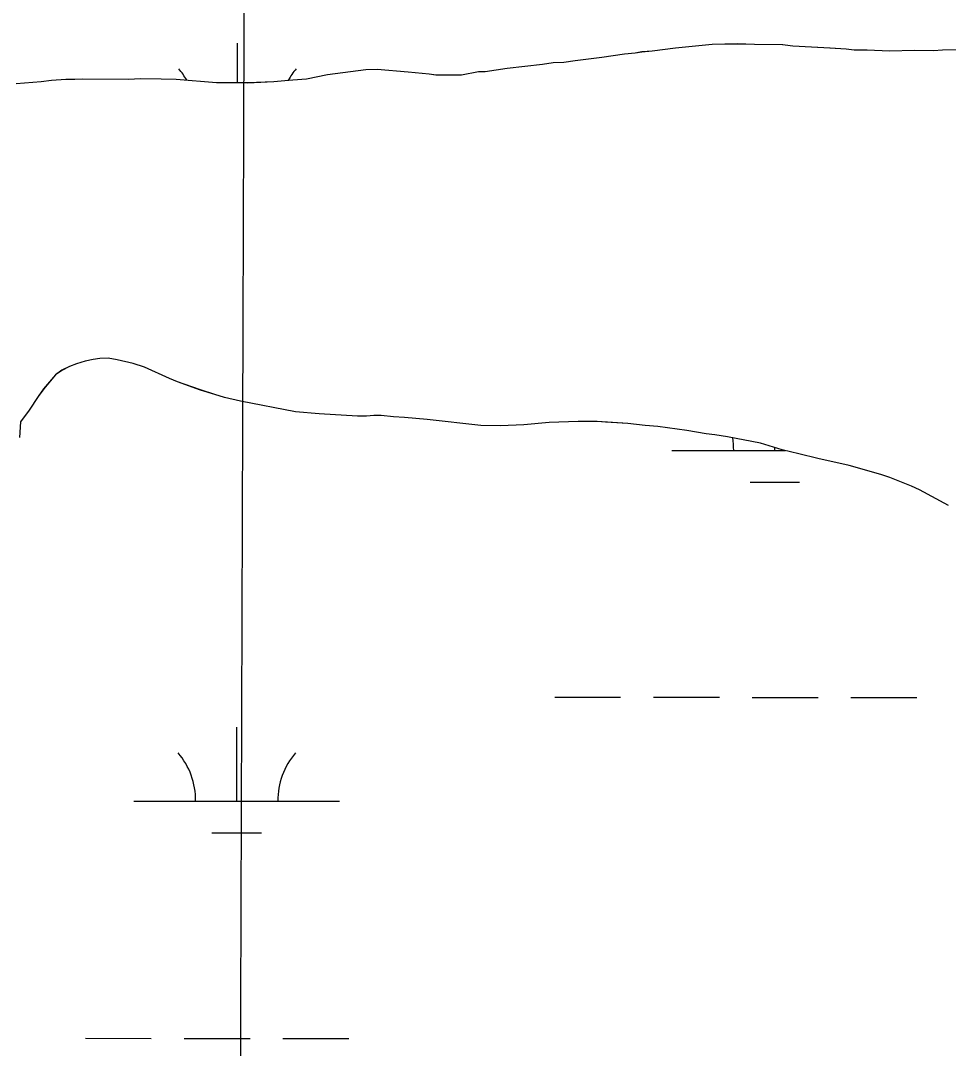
# Model space of a CAD drawing. Extents: x 3148686 to 3186545, y 916144 to 941516.
# Drawn here: x 3165906.6 to 3166357.7, y 933757.2 to 934257.1 of the extents above; entities that cross this region are included whole.
import ezdxf

# ---------------------------------------------------------------- set-up
doc = ezdxf.new("R2010")
doc.units = 0
for name, color, linetype in [('V-GRID-MAJR', 7, 'Continuous'), ('V-SITE-VEGE', 7, 'Continuous'), ('V-TOPO-SHOR', 7, 'Continuous'), ('V-WETL-SWMP', 7, 'Continuous')]:
    doc.layers.add(name, color=color, linetype=linetype)

msp = doc.modelspace()

# ---------------------------------------------------------------- linework, layer by layer
at = {"layer": 'V-GRID-MAJR'}
msp.add_spline([(3165974.46, 921512.91), (3165993.85, 927572.55), (3166013.25, 933635.55), (3166032.65, 939698.61), (3166032.66, 939701.93)], degree=3, dxfattribs=at)
at = {"layer": 'V-SITE-VEGE'}
for p, q in [((3166224.94, 934243.8), (3166237.99, 934245.19)), ((3166237.99, 934245.19), (3166242.77, 934245.58)), ((3166242.77, 934245.58), (3166255.16, 934245.89)), ((3166255.16, 934245.89), (3166263.42, 934245.59)), ((3166263.42, 934245.59), (3166277.1, 934245.46)), ((3166277.1, 934245.46), (3166282.09, 934244.76)), ((3166282.09, 934244.76), (3166300.12, 934243.93)), ((3166176.21, 934237.75), (3166189.26, 934239.36)), ((3166189.26, 934239.36), (3166200.14, 934241)), ((3166200.14, 934241), (3166205.35, 934241.38)), ((3166205.35, 934241.38), (3166208.62, 934242)), ((3166208.62, 934242), (3166213.63, 934242.38)), ((3166213.63, 934242.38), (3166224.94, 934243.8)), ((3166300.12, 934243.93), (3166307.94, 934243.42)), ((3166307.94, 934243.42), (3166311.85, 934242.95)), ((3166311.85, 934242.95), (3166318.14, 934242.89)), ((3166318.14, 934242.89), (3166329.01, 934242.35)), ((3166329.01, 934242.35), (3166341.18, 934242.66)), ((3166341.18, 934242.66), (3166350.52, 934242.57)), ((3166350.52, 934242.57), (3166354.87, 934242.96)), ((3166354.87, 934242.96), (3166367.04, 934243.06)), ((3166143.14, 934233.95), (3166160.33, 934235.95)), ((3166160.33, 934235.95), (3166165.55, 934236.77)), ((3166165.55, 934236.77), (3166170.77, 934236.94)), ((3166170.77, 934236.94), (3166176.21, 934237.75)), ((3166045.53, 934228.81), (3166055.76, 934230.89)), ((3166055.76, 934230.89), (3166074.47, 934233.31)), ((3166074.47, 934233.31), (3166079.91, 934233.48)), ((3166079.91, 934233.48), (3166095.1, 934232.24)), ((3166095.1, 934232.24), (3166105.31, 934231.27)), ((3166105.31, 934231.27), (3166108.56, 934230.81)), ((3166108.56, 934230.81), (3166120.95, 934230.69)), ((3166120.95, 934230.69), (3166129.22, 934232.35)), ((3166129.22, 934232.35), (3166132.48, 934232.31)), ((3166132.48, 934232.31), (3166143.14, 934233.95)), ((3165904.48, 934226.5), (3165916.67, 934227.46)), ((3165916.67, 934227.46), (3165921.67, 934228.07)), ((3165921.67, 934228.07), (3165928.62, 934228.65)), ((3165928.62, 934228.65), (3165932.97, 934228.61)), ((3165932.97, 934228.61), (3165936.88, 934228.79)), ((3165936.88, 934228.79), (3165959.04, 934228.57)), ((3165959.04, 934228.57), (3165964.92, 934228.95)), ((3165964.92, 934228.95), (3165974.91, 934228.85)), ((3165974.91, 934228.85), (3165982.29, 934228.56)), ((3165982.29, 934228.56), (3166001.84, 934227.07)), ((3166001.84, 934227.07), (3166017.04, 934226.92)), ((3166017.04, 934226.92), (3166029.66, 934227.45)), ((3166029.66, 934227.45), (3166035.09, 934228.05)), ((3166035.09, 934228.05), (3166039, 934228.23)), ((3166039, 934228.23), (3166045.53, 934228.81)), ((3165933.79, 934090.19), (3165930.3, 934088.92)), ((3165937.93, 934091.45), (3165933.79, 934090.19)), ((3165941.85, 934092.28), (3165937.93, 934091.45)), ((3165945.12, 934092.68), (3165941.85, 934092.28)), ((3165949.25, 934092.86), (3165945.12, 934092.68)), ((3165953.59, 934092.17), (3165949.25, 934092.86)), ((3165961.39, 934090.35), (3165953.59, 934092.17)), ((3165966.81, 934088.56), (3165961.39, 934090.35)), ((3165923.53, 934084.85), (3165917.81, 934077.96)), ((3165926.59, 934087), (3165923.53, 934084.85)), ((3165930.3, 934088.92), (3165926.59, 934087)), ((3165978.92, 934083.01), (3165966.81, 934088.56)), ((3165982.81, 934081.45), (3165978.92, 934083.01)), ((3165994.08, 934077.43), (3165982.81, 934081.45)), ((3165915.17, 934074.29), (3165910.76, 934067.6)), ((3165917.81, 934077.96), (3165915.17, 934074.29)), ((3166001, 934075.19), (3165994.08, 934077.43)), ((3166005.77, 934073.84), (3166001, 934075.19)), ((3166013.58, 934072.03), (3166005.77, 934073.84)), ((3166040.25, 934066.77), (3166013.58, 934072.03)), ((3165910.76, 934067.6), (3165906.57, 934061.99)), ((3166051.76, 934065.79), (3166040.25, 934066.77)), ((3166070.44, 934064.74), (3166051.76, 934065.79)), ((3166074.78, 934064.69), (3166070.44, 934064.74)), ((3166078.26, 934065.09), (3166074.78, 934064.69)), ((3166081.96, 934065.06), (3166078.26, 934065.09)), ((3166087.82, 934064.35), (3166081.96, 934065.06)), ((3166093.25, 934064.08), (3166087.82, 934064.35)), ((3166104.32, 934063.1), (3166093.25, 934064.08)), ((3166130.37, 934060.24), (3166104.32, 934063.1)), ((3166139.92, 934059.93), (3166130.37, 934060.24)), ((3166151.23, 934060.47), (3166139.92, 934059.93)), ((3166163.62, 934061.65), (3166151.23, 934060.47)), ((3166177.75, 934062.17), (3166163.62, 934061.65)), ((3166186.88, 934062.08), (3166177.75, 934062.17)), ((3166201.86, 934061.07), (3166186.88, 934062.08)), ((3166210.33, 934060.11), (3166201.86, 934061.07)), ((3166216.41, 934059.62), (3166210.33, 934060.11)), ((3166230.51, 934057.74), (3166216.41, 934059.62)), ((3166239.84, 934056.13), (3166230.51, 934057.74)), ((3166244.18, 934055.65), (3166239.84, 934056.13)), ((3166250.25, 934054.73), (3166244.18, 934055.65)), ((3166266.3, 934051.53), (3166250.25, 934054.73)), ((3166276.92, 934048.38), (3166266.3, 934051.53)), ((3166284.94, 934046.35), (3166276.92, 934048.38)), ((3166294.26, 934044.08), (3166284.94, 934046.35)), ((3166309.44, 934040.68), (3166294.26, 934044.08)), ((3166324.82, 934036.4), (3166309.44, 934040.68)), ((3166329.15, 934034.83), (3166324.82, 934036.4)), ((3166339.76, 934030.6), (3166329.15, 934034.83)), ((3166343.65, 934028.83), (3166339.76, 934030.6)), ((3166357.7, 934021.3), (3166343.65, 934028.83))]:
    msp.add_line(p, q, dxfattribs=at)
at = {"layer": 'V-TOPO-SHOR'}
for points in [[(3165904.48, 934226.5), (3165916.66, 934227.46), (3165921.67, 934228.07), (3165928.62, 934228.65), (3165932.97, 934228.61), (3165936.88, 934228.79), (3165959.04, 934228.57), (3165964.92, 934228.95), (3165974.91, 934228.85), (3165982.29, 934228.56), (3166001.84, 934227.07), (3166017.04, 934226.92), (3166029.65, 934227.45), (3166035.09, 934228.05), (3166039, 934228.23), (3166045.53, 934228.81), (3166055.76, 934230.89), (3166074.47, 934233.31), (3166079.91, 934233.48), (3166095.1, 934232.24), (3166105.31, 934231.27), (3166108.56, 934230.81), (3166120.95, 934230.69), (3166129.22, 934232.35), (3166132.48, 934232.31), (3166143.14, 934233.95), (3166160.33, 934235.95), (3166165.55, 934236.77), (3166170.76, 934236.94), (3166176.21, 934237.75), (3166189.26, 934239.36), (3166200.14, 934241), (3166205.36, 934241.38), (3166208.62, 934242), (3166213.63, 934242.38), (3166224.94, 934243.8), (3166237.99, 934245.19), (3166242.77, 934245.58), (3166255.16, 934245.89), (3166263.42, 934245.59), (3166277.1, 934245.46), (3166282.09, 934244.76), (3166300.12, 934243.93), (3166307.94, 934243.42), (3166311.85, 934242.95), (3166318.14, 934242.89), (3166329.01, 934242.35), (3166341.18, 934242.66), (3166350.52, 934242.57), (3166354.87, 934242.96), (3166367.04, 934243.06)], [(3166093.25, 934064.08), (3166087.82, 934064.35), (3166081.96, 934065.06), (3166078.26, 934065.09), (3166074.78, 934064.69), (3166070.44, 934064.74), (3166051.76, 934065.79), (3166040.25, 934066.77), (3166013.58, 934072.03), (3166005.77, 934073.84), (3166001, 934075.19), (3165994.08, 934077.43), (3165982.81, 934081.45), (3165978.92, 934083.01), (3165966.81, 934088.56), (3165961.39, 934090.35), (3165953.59, 934092.17), (3165949.25, 934092.86), (3165945.12, 934092.68), (3165941.85, 934092.28), (3165937.93, 934091.45), (3165933.79, 934090.19), (3165930.3, 934088.92), (3165926.59, 934087), (3165923.53, 934084.85), (3165917.81, 934077.96), (3165915.17, 934074.29), (3165910.76, 934067.6), (3165906.57, 934061.99)], [(3166357.7, 934021.3), (3166343.65, 934028.83), (3166339.76, 934030.6), (3166329.15, 934034.83), (3166324.82, 934036.4), (3166309.44, 934040.68), (3166294.26, 934044.08), (3166284.94, 934046.35), (3166276.92, 934048.38), (3166266.3, 934051.53), (3166250.25, 934054.73), (3166244.18, 934055.65), (3166239.84, 934056.13), (3166230.51, 934057.74), (3166216.41, 934059.62), (3166210.33, 934060.11), (3166201.86, 934061.07), (3166191.01, 934061.82), (3166186.88, 934062.08), (3166177.75, 934062.17), (3166163.62, 934061.65), (3166151.23, 934060.47), (3166139.92, 934059.93), (3166130.37, 934060.24), (3166104.32, 934063.1), (3166093.25, 934064.08)]]:
    msp.add_lwpolyline(points, dxfattribs=at)
at = {"layer": 'V-WETL-SWMP'}
for p, q in [((3166012.04, 934226.97), (3166012.06, 934246.13)), ((3166224.94, 934243.8), (3166237.99, 934245.2)), ((3166224.94, 934243.8), (3166237.99, 934245.2)), ((3166237.99, 934245.2), (3166242.78, 934245.58)), ((3166237.99, 934245.2), (3166242.78, 934245.58)), ((3166242.78, 934245.58), (3166255.17, 934245.9)), ((3166242.78, 934245.58), (3166255.17, 934245.9)), ((3166255.17, 934245.9), (3166263.42, 934245.6)), ((3166255.17, 934245.9), (3166263.42, 934245.6)), ((3166263.42, 934245.6), (3166277.11, 934245.47)), ((3166263.42, 934245.6), (3166277.11, 934245.47)), ((3166277.11, 934245.47), (3166282.1, 934244.77)), ((3166277.11, 934245.47), (3166282.1, 934244.77)), ((3166282.1, 934244.77), (3166300.13, 934243.94)), ((3166282.1, 934244.77), (3166300.13, 934243.94)), ((3166176.21, 934237.76), (3166189.27, 934239.37)), ((3166176.21, 934237.76), (3166189.27, 934239.37)), ((3166189.27, 934239.37), (3166200.15, 934241)), ((3166189.27, 934239.37), (3166200.15, 934241)), ((3166200.15, 934241), (3166205.36, 934241.39)), ((3166200.15, 934241), (3166205.36, 934241.39)), ((3166205.36, 934241.39), (3166208.63, 934242.01)), ((3166205.36, 934241.39), (3166208.63, 934242.01)), ((3166208.63, 934242.01), (3166213.63, 934242.39)), ((3166208.63, 934242.01), (3166213.63, 934242.39)), ((3166213.63, 934242.39), (3166224.94, 934243.8)), ((3166213.63, 934242.39), (3166224.94, 934243.8)), ((3166300.13, 934243.94), (3166307.94, 934243.43)), ((3166300.13, 934243.94), (3166307.94, 934243.43)), ((3166307.94, 934243.43), (3166311.85, 934242.95)), ((3166307.94, 934243.43), (3166311.85, 934242.95)), ((3166311.85, 934242.95), (3166318.15, 934242.89)), ((3166311.85, 934242.95), (3166318.15, 934242.89)), ((3166318.15, 934242.89), (3166329.01, 934242.35)), ((3166318.15, 934242.89), (3166329.01, 934242.35)), ((3166329.01, 934242.35), (3166341.18, 934242.67)), ((3166329.01, 934242.35), (3166341.18, 934242.67)), ((3166341.18, 934242.67), (3166350.52, 934242.58)), ((3166341.18, 934242.67), (3166350.52, 934242.58)), ((3166350.52, 934242.58), (3166354.87, 934242.97)), ((3166350.52, 934242.58), (3166354.87, 934242.97)), ((3166354.87, 934242.97), (3166367.04, 934243.07)), ((3166354.87, 934242.97), (3166367.04, 934243.07)), ((3166143.15, 934233.95), (3166160.33, 934235.96)), ((3166143.15, 934233.95), (3166160.33, 934235.96)), ((3166160.33, 934235.96), (3166165.56, 934236.78)), ((3166160.33, 934235.96), (3166165.56, 934236.78)), ((3166165.56, 934236.78), (3166170.77, 934236.94)), ((3166165.56, 934236.78), (3166170.77, 934236.94)), ((3166170.77, 934236.94), (3166176.21, 934237.76)), ((3166170.77, 934236.94), (3166176.21, 934237.76)), ((3166045.53, 934228.82), (3166055.77, 934230.89)), ((3166045.53, 934228.82), (3166055.77, 934230.89)), ((3166055.77, 934230.89), (3166074.48, 934233.32)), ((3166055.77, 934230.89), (3166074.48, 934233.32)), ((3166074.48, 934233.32), (3166079.91, 934233.48)), ((3166074.48, 934233.32), (3166079.91, 934233.48)), ((3166079.91, 934233.48), (3166095.11, 934232.25)), ((3166079.91, 934233.48), (3166095.11, 934232.25)), ((3166095.11, 934232.25), (3166105.31, 934231.28)), ((3166095.11, 934232.25), (3166105.31, 934231.28)), ((3166105.31, 934231.28), (3166108.57, 934230.81)), ((3166105.31, 934231.28), (3166108.57, 934230.81)), ((3166108.57, 934230.81), (3166120.95, 934230.69)), ((3166108.57, 934230.81), (3166120.95, 934230.69)), ((3166120.95, 934230.69), (3166129.22, 934232.35)), ((3166120.95, 934230.69), (3166129.22, 934232.35)), ((3166129.22, 934232.35), (3166132.48, 934232.32)), ((3166129.22, 934232.35), (3166132.48, 934232.32)), ((3166132.48, 934232.32), (3166143.15, 934233.95)), ((3166132.48, 934232.32), (3166143.15, 934233.95)), ((3165904.49, 934226.5), (3165916.67, 934227.47)), ((3165904.49, 934226.5), (3165916.67, 934227.47)), ((3165916.67, 934227.47), (3165921.67, 934228.07)), ((3165916.67, 934227.47), (3165921.67, 934228.07)), ((3165921.67, 934228.07), (3165928.63, 934228.66)), ((3165921.67, 934228.07), (3165928.63, 934228.66)), ((3165928.63, 934228.66), (3165932.98, 934228.62)), ((3165928.63, 934228.66), (3165932.98, 934228.62)), ((3165932.98, 934228.62), (3165936.89, 934228.79)), ((3165932.98, 934228.62), (3165936.89, 934228.79)), ((3165936.89, 934228.79), (3165959.05, 934228.58)), ((3165936.89, 934228.79), (3165959.05, 934228.58)), ((3165959.05, 934228.58), (3165964.92, 934228.96)), ((3165959.05, 934228.58), (3165964.92, 934228.96)), ((3165964.92, 934228.96), (3165974.92, 934228.86)), ((3165964.92, 934228.96), (3165974.92, 934228.86)), ((3165974.92, 934228.86), (3165982.3, 934228.57)), ((3165974.92, 934228.86), (3165982.3, 934228.57)), ((3165982.3, 934228.57), (3166001.84, 934227.07)), ((3165982.3, 934228.57), (3166001.84, 934227.07)), ((3166001.84, 934227.07), (3166017.05, 934226.93)), ((3166001.84, 934227.07), (3166017.05, 934226.93)), ((3166017.05, 934226.93), (3166029.66, 934227.46)), ((3166017.05, 934226.93), (3166029.66, 934227.46)), ((3166029.66, 934227.46), (3166035.1, 934228.05)), ((3166029.66, 934227.46), (3166035.1, 934228.05)), ((3166035.1, 934228.05), (3166039.01, 934228.23)), ((3166035.1, 934228.05), (3166039.01, 934228.23)), ((3166039.01, 934228.23), (3166045.53, 934228.82)), ((3166039.01, 934228.23), (3166045.53, 934228.82)), ((3165933.8, 934090.19), (3165930.31, 934088.92)), ((3165933.8, 934090.19), (3165930.31, 934088.92)), ((3165937.94, 934091.46), (3165933.8, 934090.19)), ((3165937.94, 934091.46), (3165933.8, 934090.19)), ((3165941.86, 934092.29), (3165937.94, 934091.46)), ((3165941.86, 934092.29), (3165937.94, 934091.46)), ((3165945.12, 934092.69), (3165941.86, 934092.29)), ((3165945.12, 934092.69), (3165941.86, 934092.29)), ((3165949.25, 934092.87), (3165945.12, 934092.69)), ((3165949.25, 934092.87), (3165945.12, 934092.69)), ((3165953.59, 934092.17), (3165949.25, 934092.87)), ((3165953.59, 934092.17), (3165949.25, 934092.87)), ((3165961.4, 934090.36), (3165953.59, 934092.17)), ((3165961.4, 934090.36), (3165953.59, 934092.17)), ((3165966.81, 934088.57), (3165961.4, 934090.36)), ((3165966.81, 934088.57), (3165961.4, 934090.36)), ((3165923.54, 934084.86), (3165917.82, 934077.97)), ((3165923.54, 934084.86), (3165917.82, 934077.97)), ((3165926.6, 934087.01), (3165923.54, 934084.86)), ((3165926.6, 934087.01), (3165923.54, 934084.86)), ((3165930.31, 934088.92), (3165926.6, 934087.01)), ((3165930.31, 934088.92), (3165926.6, 934087.01)), ((3165978.93, 934083.02), (3165966.81, 934088.57)), ((3165978.93, 934083.02), (3165966.81, 934088.57)), ((3165982.82, 934081.46), (3165978.93, 934083.02)), ((3165982.82, 934081.46), (3165978.93, 934083.02)), ((3165994.08, 934077.44), (3165982.82, 934081.46)), ((3165994.08, 934077.44), (3165982.82, 934081.46)), ((3165915.18, 934074.3), (3165910.76, 934067.6)), ((3165915.18, 934074.3), (3165910.76, 934067.6)), ((3165917.82, 934077.97), (3165915.18, 934074.3)), ((3165917.82, 934077.97), (3165915.18, 934074.3)), ((3166001.01, 934075.2), (3165994.08, 934077.44)), ((3166001.01, 934075.2), (3165994.08, 934077.44)), ((3166005.78, 934073.85), (3166001.01, 934075.2)), ((3166005.78, 934073.85), (3166001.01, 934075.2)), ((3166013.58, 934072.03), (3166005.78, 934073.85)), ((3166013.58, 934072.03), (3166005.78, 934073.85)), ((3166040.26, 934066.78), (3166013.58, 934072.03)), ((3166040.26, 934066.78), (3166013.58, 934072.03)), ((3165910.76, 934067.6), (3165906.58, 934062)), ((3165910.76, 934067.6), (3165906.58, 934062)), ((3166051.77, 934065.79), (3166040.26, 934066.78)), ((3166051.77, 934065.79), (3166040.26, 934066.78)), ((3166070.44, 934064.74), (3166051.77, 934065.79)), ((3166070.44, 934064.74), (3166051.77, 934065.79)), ((3166074.79, 934064.7), (3166070.44, 934064.74)), ((3166074.79, 934064.7), (3166070.44, 934064.74)), ((3166078.27, 934065.1), (3166074.79, 934064.7)), ((3166078.27, 934065.1), (3166074.79, 934064.7)), ((3166081.96, 934065.07), (3166078.27, 934065.1)), ((3166081.96, 934065.07), (3166078.27, 934065.1)), ((3166087.82, 934064.36), (3166081.96, 934065.07)), ((3166087.82, 934064.36), (3166081.96, 934065.07)), ((3166093.25, 934064.09), (3166087.82, 934064.36)), ((3166093.25, 934064.09), (3166087.82, 934064.36)), ((3165906.58, 934062), (3165906.07, 934054.4)), ((3165906.58, 934062), (3165906.07, 934054.4)), ((3166104.32, 934063.11), (3166093.25, 934064.09)), ((3166104.32, 934063.11), (3166093.25, 934064.09)), ((3166130.37, 934060.25), (3166104.32, 934063.11)), ((3166130.37, 934060.25), (3166104.32, 934063.11)), ((3166139.93, 934059.94), (3166130.37, 934060.25)), ((3166139.93, 934059.94), (3166130.37, 934060.25)), ((3166151.23, 934060.48), (3166139.93, 934059.94)), ((3166151.23, 934060.48), (3166139.93, 934059.94)), ((3166163.63, 934061.66), (3166151.23, 934060.48)), ((3166163.63, 934061.66), (3166151.23, 934060.48)), ((3166177.76, 934062.18), (3166163.63, 934061.66)), ((3166177.76, 934062.18), (3166163.63, 934061.66)), ((3166186.88, 934062.09), (3166177.76, 934062.18)), ((3166186.88, 934062.09), (3166177.76, 934062.18)), ((3166191.01, 934061.83), (3166186.88, 934062.09)), ((3166191.01, 934061.83), (3166186.88, 934062.09)), ((3166201.87, 934061.07), (3166191.01, 934061.83)), ((3166201.87, 934061.07), (3166191.01, 934061.83)), ((3166210.33, 934060.12), (3166201.87, 934061.07)), ((3166210.33, 934060.12), (3166201.87, 934061.07)), ((3166216.41, 934059.63), (3166210.33, 934060.12)), ((3166216.41, 934059.63), (3166210.33, 934060.12)), ((3166230.52, 934057.75), (3166216.41, 934059.63)), ((3166230.52, 934057.75), (3166216.41, 934059.63)), ((3166239.84, 934056.14), (3166230.52, 934057.75)), ((3166239.84, 934056.14), (3166230.52, 934057.75)), ((3166244.19, 934055.66), (3166239.84, 934056.14)), ((3166244.19, 934055.66), (3166239.84, 934056.14)), ((3166250.26, 934054.73), (3166244.19, 934055.66)), ((3166250.26, 934054.73), (3166244.19, 934055.66)), ((3166266.31, 934051.53), (3166250.26, 934054.73)), ((3166266.31, 934051.53), (3166250.26, 934054.73)), ((3166276.93, 934048.39), (3166266.31, 934051.53)), ((3166276.93, 934048.39), (3166266.31, 934051.53)), ((3166273.29, 934047.99), (3166273.29, 934049.47)), ((3166223.29, 934048.05), (3166278.51, 934047.99)), ((3166284.95, 934046.35), (3166276.93, 934048.39)), ((3166284.95, 934046.35), (3166276.93, 934048.39)), ((3166294.27, 934044.09), (3166284.95, 934046.35)), ((3166294.27, 934044.09), (3166284.95, 934046.35)), ((3166309.44, 934040.68), (3166294.27, 934044.09)), ((3166309.44, 934040.68), (3166294.27, 934044.09)), ((3166324.83, 934036.4), (3166309.44, 934040.68)), ((3166324.83, 934036.4), (3166309.44, 934040.68)), ((3166329.16, 934034.84), (3166324.83, 934036.4)), ((3166329.16, 934034.84), (3166324.83, 934036.4)), ((3166339.77, 934030.61), (3166329.16, 934034.84)), ((3166339.77, 934030.61), (3166329.16, 934034.84)), ((3166261.27, 934032.57), (3166285.27, 934032.55)), ((3166343.66, 934028.83), (3166339.77, 934030.61)), ((3166343.66, 934028.83), (3166339.77, 934030.61)), ((3166357.71, 934021.31), (3166343.66, 934028.83)), ((3166357.71, 934021.31), (3166343.66, 934028.83)), ((3166166.32, 933928.03), (3166198.32, 933928)), ((3166214.32, 933927.98), (3166246.32, 933927.95)), ((3166262.32, 933927.93), (3166294.32, 933927.9)), ((3166310.32, 933927.88), (3166342.32, 933927.85)), ((3166011.67, 933877.46), (3166011.71, 933913.46)), ((3165961.67, 933877.51), (3166061.67, 933877.4)), ((3165999.65, 933862.04), (3166023.65, 933862.01)), ((3165938.14, 933762.1), (3165970.14, 933762.07)), ((3165986.14, 933762.05), (3166018.14, 933762.02)), ((3166034.14, 933762), (3166066.14, 933761.97))]:
    msp.add_line(p, q, dxfattribs=at)
for centre, start, end in [((3165956.78, 934210.66), 29.8039, 40.7115), ((3166067.26, 934210.55), 139.1678, 150.0786), ((3166218.04, 934048.53), 359.1678, 9.2979), ((3165956.43, 933877.99), 359.1678, 40.7115), ((3166066.91, 933877.87), 139.1678, 180.7115)]:
    msp.add_arc(centre, 35.25, start, end, dxfattribs=at)

doc.saveas('drawing.dxf')
